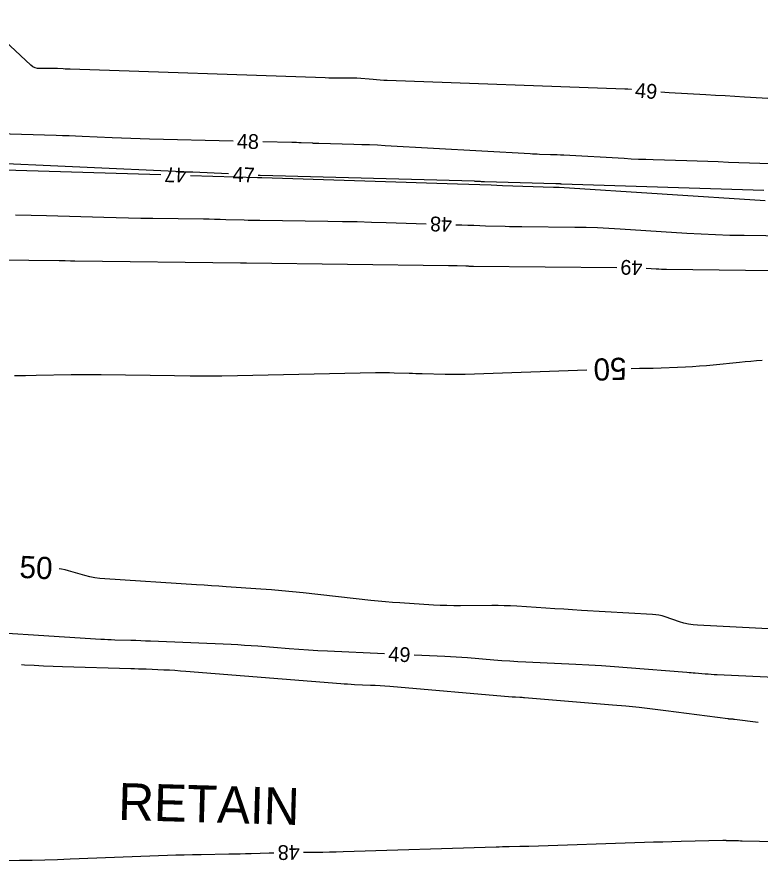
# Model space of a CAD drawing. Extents: x 2384780 to 2405861, y 547869 to 573706.
# Drawn here: x 2393913.8 to 2394014.3, y 552573.3 to 552687.6 of the extents above; entities that cross this region are included whole.
import ezdxf

# ---------------------------------------------------------------- set-up
doc = ezdxf.new("R2010")
doc.units = 0
for name, color, linetype in [('Breaklines', 7, 'Continuous'), ('Old_Level_60', 7, 'Continuous'), ('Old_Level_61', 7, 'Continuous')]:
    doc.layers.add(name, color=color, linetype=linetype)

msp = doc.modelspace()

# ---------------------------------------------------------------- linework, layer by layer
at = {"layer": 'Old_Level_60'}
for points in [[(2393996.90425, 552677.724), (2393996.85475, 552677.72775), (2393996.4375, 552677.75225), (2393996.01975, 552677.77075), (2393963.87875, 552678.94375), (2393963.39775, 552678.96425), (2393962.91725, 552678.9905), (2393962.437, 552679.0225), (2393961.957, 552679.06025), (2393959.739, 552679.24825), (2393959.72875, 552679.249), (2393959.71825, 552679.2495), (2393959.708, 552679.24975), (2393959.6975, 552679.25), (2393959.6635, 552679.25), (2393959.65625, 552679.25), (2393959.649, 552679.25), (2393959.64175, 552679.25), (2393959.6345, 552679.25), (2393957.403, 552679.25475), (2393956.925, 552679.25775), (2393956.44675, 552679.2645), (2393955.96875, 552679.275), (2393955.491, 552679.28925), (2393920.997, 552680.4655), (2393920.7615, 552680.4745), (2393920.52575, 552680.48525), (2393920.2905, 552680.498), (2393920.055, 552680.5125), (2393919.28625, 552680.56275), (2393919.1215, 552680.57175), (2393918.9565, 552680.5775), (2393918.79175, 552680.57975), (2393918.62675, 552680.5785), (2393916.925, 552680.548), (2393916.5725, 552680.57325), (2393916.24425, 552680.662), (2393915.94025, 552680.8145), (2393915.66075, 552681.0305), (2393908.617, 552687.55375)], [(2394036.78975, 552675.29), (2394012.2195, 552676.70025), (2394010.90425, 552676.776), (2394009.589, 552676.8515), (2394008.2735, 552676.92725), (2394006.95825, 552677.00275), (2394002.0135, 552677.2875), (2394001.41725, 552677.32475), (2394000.88775, 552677.363)], [(2393943.04575, 552670.74575), (2393931.705, 552671.005), (2393930.45, 552671.03725), (2393929.195, 552671.07725), (2393927.9405, 552671.1245), (2393926.68625, 552671.179), (2393922.58925, 552671.3695), (2393921.71125, 552671.4085), (2393920.833, 552671.444), (2393919.95475, 552671.47575), (2393919.07625, 552671.504), (2393905.00525, 552671.92775)], [(2394027.0435, 552667.28925), (2394010.025, 552667.87275), (2394008.6215, 552667.9205), (2394007.21825, 552667.96725), (2394005.81475, 552668.01325), (2394004.4115, 552668.05825), (2393999.82675, 552668.20375), (2393998.8445, 552668.23775), (2393997.8625, 552668.278), (2393996.88075, 552668.324), (2393995.89925, 552668.376), (2393987.776, 552668.8315), (2393987.3205, 552668.8555), (2393986.8645, 552668.87625), (2393986.40875, 552668.89375), (2393985.9525, 552668.908), (2393984.4625, 552668.94925), (2393984.14325, 552668.95925), (2393983.824, 552668.9715), (2393983.505, 552668.98625), (2393983.186, 552669.00325), (2393963.594, 552670.1175), (2393962.54, 552670.1735), (2393961.48575, 552670.22175), (2393960.431, 552670.2625), (2393959.376, 552670.29525), (2393954.62625, 552670.425), (2393954.539, 552670.42725), (2393954.45175, 552670.4295), (2393954.3645, 552670.43175), (2393954.2775, 552670.43375), (2393953.9925, 552670.44), (2393953.9315, 552670.4415), (2393953.8705, 552670.4435), (2393953.8095, 552670.44575), (2393953.7485, 552670.4485), (2393952.24875, 552670.5195), (2393951.9275, 552670.53375), (2393951.606, 552670.546), (2393951.2845, 552670.55625), (2393950.96275, 552670.5645), (2393947.04475, 552670.65425)], [(2393942.4035, 552666.299), (2393937.59325, 552666.5265), (2393937.45775, 552666.5325), (2393937.32225, 552666.5375), (2393937.18675, 552666.542), (2393937.05125, 552666.5455), (2393936.60825, 552666.5555), (2393936.5135, 552666.558), (2393936.4185, 552666.561), (2393936.32375, 552666.56475), (2393936.22875, 552666.56875), (2393908.30625, 552667.867)], [(2393907.568, 552667.00825), (2393933.2665, 552666.2235)], [(2393937.26475, 552666.10975), (2393946.33325, 552665.83), (2393946.38875, 552665.8285), (2393946.44425, 552665.827), (2393946.49975, 552665.826), (2393946.55525, 552665.82525), (2393946.73675, 552665.823), (2393946.7755, 552665.8225), (2393946.8145, 552665.8215), (2393946.85325, 552665.82075), (2393946.892, 552665.8195), (2393973.3875, 552664.9575), (2393974.903, 552664.90825), (2393976.4185, 552664.85875), (2393977.934, 552664.8095), (2393979.4495, 552664.76025), (2393986.367, 552664.53525), (2393986.4445, 552664.53275), (2393986.52175, 552664.531), (2393986.599, 552664.52975), (2393986.6765, 552664.52875), (2393986.92925, 552664.52675), (2393986.9835, 552664.52575), (2393987.0375, 552664.52425), (2393987.0915, 552664.52175), (2393987.14575, 552664.51875), (2394014.9955, 552662.71125)], [(2394014.83325, 552664.06825), (2393987.438, 552664.9375), (2393987.36325, 552664.94), (2393987.28825, 552664.943), (2393987.2135, 552664.9465), (2393987.13875, 552664.9505), (2393986.89425, 552664.96425), (2393986.842, 552664.967), (2393986.7895, 552664.96925), (2393986.73725, 552664.97125), (2393986.68475, 552664.973), (2393977.02425, 552665.24025), (2393976.88825, 552665.2445), (2393976.75275, 552665.24975), (2393976.617, 552665.256), (2393976.48125, 552665.26325), (2393976.03825, 552665.2885), (2393975.94325, 552665.2935), (2393975.8485, 552665.298), (2393975.7535, 552665.3015), (2393975.65825, 552665.3045), (2393946.68, 552666.097), (2393946.67775, 552666.097), (2393946.6755, 552666.09725), (2393946.67325, 552666.09725), (2393946.671, 552666.09725), (2393946.6635, 552666.0975), (2393946.662, 552666.0975), (2393946.66025, 552666.0975), (2393946.65875, 552666.0975), (2393946.65725, 552666.09775), (2393946.399, 552666.10975)], [(2393913.6075, 552660.78675), (2393915.6865, 552660.73825), (2393917.76525, 552660.67975), (2393925.529, 552660.4425), (2393927.19275, 552660.3955), (2393928.8565, 552660.35625), (2393930.5205, 552660.3245), (2393932.18475, 552660.3005), (2393939.0055, 552660.21725), (2393939.764, 552660.20625), (2393940.52225, 552660.19175), (2393941.2805, 552660.1735), (2393942.03875, 552660.152), (2393944.51525, 552660.0755), (2393945.046, 552660.0605), (2393945.57675, 552660.04775), (2393946.1075, 552660.0375), (2393946.6385, 552660.02975), (2393955.84, 552659.917), (2393957.81175, 552659.88775), (2393959.78325, 552659.84875), (2393961.7545, 552659.7995), (2393963.7255, 552659.7405), (2393969.13525, 552659.5645)], [(2393973.13325, 552659.43425), (2393973.954, 552659.40775), (2393974.762, 552659.38125), (2393975.57025, 552659.355), (2393976.37825, 552659.32875), (2393977.1865, 552659.3025), (2393979.8265, 552659.2165), (2393980.392, 552659.19975), (2393980.958, 552659.1865), (2393981.52375, 552659.17675), (2393982.08975, 552659.17025), (2393989.2605, 552659.1095), (2393990.79675, 552659.0855), (2393992.332, 552659.04), (2393993.86675, 552658.973), (2393995.4005, 552658.88425), (2394004.40675, 552658.29975), (2394006.33725, 552658.18725), (2394008.26875, 552658.1005), (2394010.201, 552658.039), (2394012.13425, 552658.00325), (2394020.88125, 552657.89925)], [(2393894.92875, 552654.88325), (2393919.489, 552654.602), (2393919.699, 552654.599), (2393919.90875, 552654.59525), (2393920.11875, 552654.59025), (2393920.3285, 552654.58425), (2393921.014, 552654.5635), (2393921.16075, 552654.55925), (2393921.30775, 552654.55575), (2393921.4545, 552654.553), (2393921.6015, 552654.55075), (2393944.0075, 552654.27775), (2393944.0885, 552654.2765), (2393944.1695, 552654.275), (2393944.2505, 552654.273), (2393944.33125, 552654.27075), (2393944.5955, 552654.2625), (2393944.65225, 552654.261), (2393944.70875, 552654.2595), (2393944.7655, 552654.2585), (2393944.82225, 552654.25775), (2393972.162, 552653.9225), (2393972.4575, 552653.91825), (2393972.75275, 552653.91225), (2393973.04825, 552653.905), (2393973.3435, 552653.89625), (2393974.52025, 552653.85775), (2393974.621, 552653.8545), (2393974.722, 552653.85125), (2393974.82275, 552653.848), (2393974.9235, 552653.84475), (2393975.25275, 552653.834), (2393975.32325, 552653.832), (2393975.394, 552653.83025), (2393975.4645, 552653.829), (2393975.535, 552653.82825), (2393994.9205, 552653.664)], [(2393998.91825, 552653.55725), (2394000.25725, 552653.4705), (2394000.60675, 552653.45), (2394000.95625, 552653.43425), (2394001.30575, 552653.42325), (2394001.65575, 552653.41675), (2394026.63375, 552653.12)], [(2393963.51925, 552601.38175), (2393955.79575, 552601.72475), (2393954.49925, 552601.788), (2393953.20325, 552601.86275), (2393951.908, 552601.94925), (2393950.61375, 552602.047), (2393946.38625, 552602.3855), (2393945.48, 552602.454), (2393944.5735, 552602.514), (2393943.66625, 552602.5655), (2393942.7585, 552602.6085), (2393931.862, 552603.07575), (2393931.195, 552603.10325), (2393930.52775, 552603.12825), (2393929.86075, 552603.151), (2393929.1935, 552603.17175), (2393927.0135, 552603.23475), (2393926.5465, 552603.25025), (2393926.07975, 552603.26975), (2393925.613, 552603.29325), (2393925.1465, 552603.3205), (2393904.012, 552604.64975)], [(2394021.09575, 552597.9495), (2394008.48125, 552598.525), (2394008.0765, 552598.5455), (2394007.67225, 552598.5695), (2394007.268, 552598.59725), (2394006.864, 552598.6285), (2394005.54475, 552598.73725), (2394005.262, 552598.7605), (2394004.9795, 552598.78375), (2394004.69675, 552598.807), (2394004.414, 552598.83025), (2393996.335, 552599.4955), (2393994.60325, 552599.62975), (2393992.87025, 552599.748), (2393991.1365, 552599.8495), (2393989.40175, 552599.93475), (2393982.6345, 552600.2355), (2393981.543, 552600.2895), (2393980.45225, 552600.35475), (2393979.362, 552600.431), (2393978.27275, 552600.5185), (2393974.71525, 552600.82225), (2393973.9525, 552600.8835), (2393973.1895, 552600.937), (2393972.426, 552600.9825), (2393971.66175, 552601.02025), (2393967.5155, 552601.2045)], [(2394014.0565, 552592.08275), (2394010.85125, 552592.4925), (2394010.762, 552592.503), (2394010.6725, 552592.512), (2394010.583, 552592.519), (2394010.4935, 552592.5245), (2394010.20025, 552592.5395), (2394010.1375, 552592.54325), (2394010.07475, 552592.5485), (2394010.01225, 552592.55475), (2394009.94975, 552592.56225), (2394001.55525, 552593.6675), (2393999.75525, 552593.8935), (2393997.953, 552594.09725), (2393996.14825, 552594.27925), (2393994.34125, 552594.439), (2393982.45225, 552595.418), (2393982.28625, 552595.431), (2393982.12025, 552595.44225), (2393981.954, 552595.452), (2393981.78775, 552595.46025), (2393981.2445, 552595.48425), (2393981.12825, 552595.49), (2393981.012, 552595.497), (2393980.89575, 552595.505), (2393980.7795, 552595.5145), (2393964.215, 552596.929), (2393963.559, 552596.98175), (2393962.90225, 552597.02775), (2393962.24525, 552597.067), (2393961.58775, 552597.0995), (2393959.43925, 552597.19475), (2393958.979, 552597.21725), (2393958.519, 552597.24375), (2393958.05925, 552597.2745), (2393957.59975, 552597.30925), (2393936.624, 552598.989), (2393935.8855, 552599.04475), (2393935.14625, 552599.0935), (2393934.40675, 552599.1355), (2393933.66675, 552599.17075), (2393931.249, 552599.2745), (2393930.731, 552599.29575), (2393930.21275, 552599.31525), (2393929.6945, 552599.333), (2393929.17625, 552599.349), (2393919.9435, 552599.61675), (2393918.66325, 552599.65925), (2393917.38325, 552599.7125), (2393916.10375, 552599.77675), (2393914.82475, 552599.85175), (2393914.4015, 552599.8785)], [(2393952.53225, 552574.514), (2393954.261, 552574.5375), (2393955.16875, 552574.55175), (2393956.07625, 552574.57), (2393956.98375, 552574.592), (2393957.891, 552574.61825), (2393978.58925, 552575.25925), (2393979.031, 552575.272), (2393979.473, 552575.28325), (2393979.915, 552575.29275), (2393980.357, 552575.3005), (2393981.80075, 552575.32325), (2393982.11025, 552575.32875), (2393982.4195, 552575.3355), (2393982.729, 552575.34375), (2393983.03825, 552575.3535), (2393998.6745, 552575.8755), (2393999.908, 552575.915), (2394001.142, 552575.951), (2394002.37575, 552575.984), (2394003.60975, 552576.0135), (2394009.268, 552576.1415), (2394009.31825, 552576.14225), (2394009.3685, 552576.1425), (2394009.41875, 552576.14175), (2394009.469, 552576.1405), (2394009.63325, 552576.1355), (2394009.6685, 552576.1345), (2394009.70375, 552576.13325), (2394009.739, 552576.13225), (2394009.774, 552576.1315), (2394010.90775, 552576.10075), (2394011.15075, 552576.0945), (2394011.39375, 552576.08875), (2394011.63675, 552576.08325), (2394011.87975, 552576.07825), (2394037.4265, 552575.57775)], [(2393906.14075, 552573.32075), (2393914.1415, 552573.431), (2393915.856, 552573.45975), (2393917.57, 552573.499), (2393919.284, 552573.5485), (2393920.9975, 552573.6085), (2393934.161, 552574.1095), (2393935.29125, 552574.1495), (2393936.42175, 552574.1835), (2393937.5525, 552574.21175), (2393938.68325, 552574.23375), (2393942.45675, 552574.29725), (2393943.2085, 552574.311), (2393943.9605, 552574.327), (2393944.71225, 552574.34525), (2393945.464, 552574.36575), (2393947.91975, 552574.43575), (2393948.446, 552574.45), (2393948.53275, 552574.452)]]:
    msp.add_lwpolyline(points, dxfattribs=at)
at = {"layer": 'Old_Level_61'}
for points in [[(2393996.87525, 552639.9875), (2393998.0035, 552640.02625), (2393998.18675, 552640.03125), (2393998.37, 552640.03325), (2393998.5535, 552640.0325), (2393998.73675, 552640.029), (2393999.33575, 552640.0125), (2393999.464, 552640.01025), (2393999.59225, 552640.01025), (2393999.72075, 552640.01275), (2393999.849, 552640.0175), (2394004.2315, 552640.21875), (2394005.17025, 552640.26775), (2394006.108, 552640.32875), (2394007.045, 552640.40125), (2394007.98125, 552640.48575), (2394011.54475, 552640.83025), (2394012.3085, 552640.9025), (2394013.0725, 552640.97225), (2394013.83675, 552641.03925), (2394014.60125, 552641.1035)], [(2393913.473, 552639.0185), (2393914.92325, 552639.0305), (2393916.37325, 552639.05525), (2393921.11025, 552639.15675), (2393922.1255, 552639.17375), (2393923.1405, 552639.1815), (2393924.15575, 552639.17975), (2393925.17075, 552639.169), (2393935.10075, 552639.016), (2393937.22875, 552638.99275), (2393939.3565, 552638.9885), (2393941.48425, 552639.003), (2393943.612, 552639.03675), (2393962.28, 552639.4155), (2393962.90775, 552639.4245), (2393963.5355, 552639.42575), (2393964.16325, 552639.41925), (2393964.79075, 552639.40525), (2393966.841, 552639.3465), (2393967.2805, 552639.334), (2393967.71975, 552639.3215), (2393968.159, 552639.309), (2393968.5985, 552639.29625), (2393971.7245, 552639.207), (2393972.39425, 552639.193), (2393973.064, 552639.18975), (2393973.73375, 552639.197), (2393974.4035, 552639.21475), (2393990.87875, 552639.78125)], [(2394018.93375, 552604.5625), (2394005.85775, 552605.22575), (2394005.2345, 552605.27925), (2394004.62, 552605.376), (2394004.0135, 552605.51575), (2394003.41575, 552605.699), (2394001.476, 552606.36825), (2394001.0575, 552606.49675), (2394000.63325, 552606.59575), (2394000.203, 552606.665), (2393999.767, 552606.70475), (2393990.15525, 552607.24875), (2393988.94875, 552607.31825), (2393987.7425, 552607.3905), (2393986.53625, 552607.465), (2393985.33, 552607.54225), (2393981.3905, 552607.7985), (2393980.546, 552607.84575), (2393979.70125, 552607.878), (2393978.856, 552607.89525), (2393978.01025, 552607.89725), (2393973.7705, 552607.87025), (2393972.86225, 552607.87225), (2393971.9545, 552607.8905), (2393971.04725, 552607.92475), (2393970.14025, 552607.97475), (2393965.577, 552608.26725), (2393964.5995, 552608.33525), (2393963.623, 552608.4145), (2393962.6475, 552608.5045), (2393961.673, 552608.6055), (2393952.479, 552609.61), (2393951.05375, 552609.7585), (2393949.627, 552609.8925), (2393948.199, 552610.012), (2393946.76975, 552610.11675), (2393942.0985, 552610.43625), (2393941.0975, 552610.504), (2393940.0965, 552610.571), (2393939.0955, 552610.637), (2393938.09425, 552610.70225), (2393925.687, 552611.50275), (2393924.99575, 552611.566), (2393924.311, 552611.66625), (2393923.63275, 552611.8035), (2393922.961, 552611.97775), (2393920.77675, 552612.60725), (2393920.3065, 552612.728), (2393919.8315, 552612.82125), (2393919.50075, 552612.86625)]]:
    msp.add_lwpolyline(points, dxfattribs=at)

# ---------------------------------------------------------------- texts
at = {"layer": 'Breaklines'}
msp.add_text('RETAIN', height=5, rotation=358.3806722, dxfattribs=at).set_placement((2393927.43425, 552578.8975))
at = {"layer": 'Old_Level_60'}
for s, rotation, p in [('49', 354.8225889, (2393997.3315, 552676.68025)), ('48', 358.6901111, (2393943.519, 552669.7345)), ('47', 178.3727194, (2393936.72625, 552667.12125)), ('47', 357.29135, (2393942.9225, 552665.27325)), ('48', 178.1365194, (2393972.66975, 552660.45)), ('49', 178.4728389, (2393998.42675, 552654.60525)), ('49', 357.4583028, (2393963.99425, 552600.35975)), ('48', 180.8908722, (2393952.0205, 552575.51025))]:
    msp.add_text(s, height=2, rotation=rotation, dxfattribs=at).set_placement(p)
at = {"layer": 'Old_Level_61'}
for rotation, p in [(181.9694194, (2393996.186, 552641.46475)), (357.1966139, (2393914.07375, 552611.65475))]:
    msp.add_text('50', height=3, rotation=rotation, dxfattribs=at).set_placement(p)

doc.saveas('drawing.dxf')
